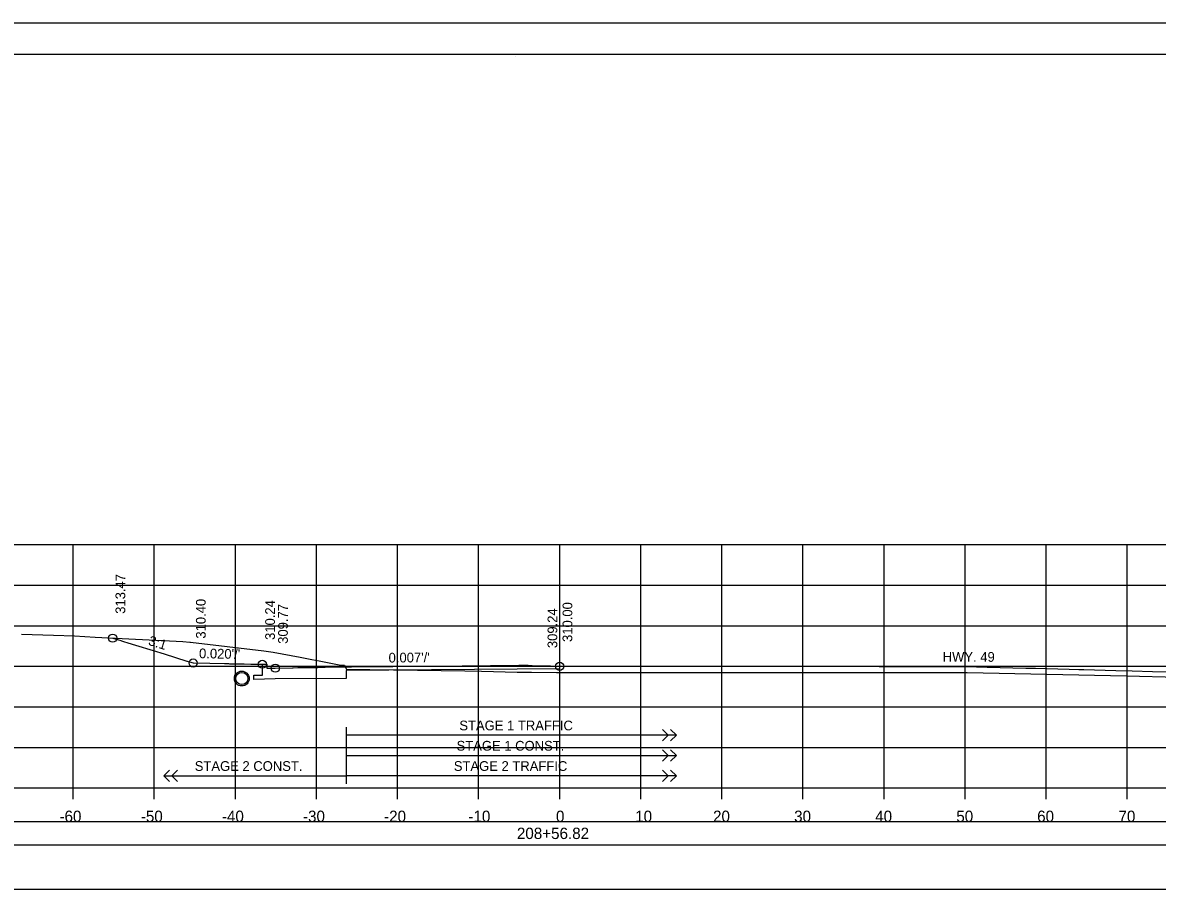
# Model space of a CAD drawing. Extents: x 1368122 to 1710785, y 373130 to 557566.
# Drawn here: x 1369956 to 1370095.9, y 374728.9 to 374837 of the extents above; entities that cross this region are included whole.
import ezdxf

# ---------------------------------------------------------------- set-up
doc = ezdxf.new("R2010")
doc.units = 0
for name, color, linetype in [('R_Alt Surface', 7, 'Continuous'), ('R_Axis', 7, 'Continuous'), ('R_Axis Annot', 7, 'Continuous'), ('R_Border', 7, 'Continuous'), ('R_Exist Surface', 7, 'Continuous'), ('R_Fin Surface', 7, 'Continuous'), ('R_Grid', 7, 'Continuous'), ('R_No Plot', 7, 'Continuous'), ('R_Striping', 7, 'Continuous'), ('R_Water', 7, 'Continuous'), ('R_Xsect Elev', 7, 'Continuous'), ('R_Xsect Slope', 7, 'Continuous')]:
    doc.layers.add(name, color=color, linetype=linetype)

msp = doc.modelspace()

# ---------------------------------------------------------------- linework, layer by layer
for points in [[(1369873.09, 374735.67), (1370171.39, 374735.67), (1370171.39, 374738.48), (1369873.09, 374738.48)], [(1369873.09, 374730.2), (1370171.39, 374730.2), (1370171.39, 374735.61), (1369873.09, 374735.61)]]:
    msp.add_lwpolyline(points, close=True)
at = {"layer": 'R_Alt Surface'}
for points in [[(1370022.24, 374756.78), (1370022.24, 374757.34), (1369995.91, 374757.17), (1369995.91, 374756.17), (1369987.16, 374756.11), (1369984.51, 374756.06), (1369984.51, 374756.56), (1369985.57, 374756.58), (1369985.57, 374757.92)], [(1370022.24, 374757.34), (1369995.91, 374757.17), (1369995.91, 374756.17), (1369987.16, 374756.11), (1369984.51, 374756.06), (1369984.51, 374756.56), (1369985.57, 374756.58), (1369985.57, 374757.92)]]:
    msp.add_lwpolyline(points, dxfattribs=at)
at = {"layer": 'R_Axis'}
for p, q in [((1369872.24, 374742.67), (1370172.24, 374742.67)), ((1369962.24, 374741.27), (1369962.24, 374742.67)), ((1369972.24, 374741.27), (1369972.24, 374742.67)), ((1369982.24, 374741.27), (1369982.24, 374742.67)), ((1369992.24, 374741.27), (1369992.24, 374742.67)), ((1370002.24, 374741.27), (1370002.24, 374742.67)), ((1370012.24, 374741.27), (1370012.24, 374742.67)), ((1370022.24, 374741.27), (1370022.24, 374742.67)), ((1370032.24, 374741.27), (1370032.24, 374742.67)), ((1370042.24, 374741.27), (1370042.24, 374742.67)), ((1370052.24, 374741.27), (1370052.24, 374742.67)), ((1370062.24, 374741.27), (1370062.24, 374742.67)), ((1370072.24, 374741.27), (1370072.24, 374742.67)), ((1370082.24, 374741.27), (1370082.24, 374742.67)), ((1370092.24, 374741.27), (1370092.24, 374742.67))]:
    msp.add_line(p, q, dxfattribs=at)
at = {"layer": 'R_Border'}
for p, q in [((1369864.24, 374833.13), (1370180.42, 374833.13)), ((1370016.76, 374832.87), (1370016.76, 374832.87)), ((1370016.76, 374832.87), (1370016.76, 374832.87))]:
    msp.add_line(p, q, dxfattribs=at)
at = {"layer": 'R_Exist Surface'}
msp.add_lwpolyline([(1369955.85, 374761.64), (1369959.8, 374761.52), (1369962.4, 374761.43), (1369964.94, 374761.25), (1369975.78, 374760.71), (1369976.62, 374760.66), (1369976.72, 374760.66), (1369985.74, 374759.56), (1369986.89, 374759.42), (1369990.25, 374758.78), (1369991.67, 374758.51), (1369992.59, 374758.33), (1369995.25, 374757.81), (1369995.65, 374757.81), (1369995.69, 374757.81), (1369995.89, 374757.36), (1369995.91, 374757.31), (1370010.55, 374757.1), (1370012.59, 374757.07), (1370016.99, 374756.94), (1370017.56, 374756.94), (1370018.76, 374756.93), (1370021.86, 374756.91), (1370033.4, 374756.91), (1370036.95, 374756.91), (1370043.77, 374756.91), (1370055.9, 374756.91), (1370068.06, 374756.9), (1370069.53, 374756.9), (1370072.49, 374756.9), (1370092.14, 374756.48), (1370098.49, 374756.34)], dxfattribs=at)
at = {"layer": 'R_Fin Surface'}
for points in [[(1369967.11, 374761.14), (1369968.1, 374760.84), (1369968.13, 374760.83), (1369968.21, 374760.81), (1369968.43, 374760.74), (1369968.99, 374760.56), (1369969.93, 374760.28), (1369972.11, 374759.6), (1369972.11, 374759.6), (1369972.12, 374759.6), (1369973.46, 374759.19), (1369976.27, 374758.32), (1369976.29, 374758.31), (1369976.57, 374758.22), (1369976.6, 374758.21), (1369977.03, 374758.08), (1369979.11, 374758.04), (1369980.89, 374758.01), (1369981.41, 374758), (1369981.52, 374757.99), (1369981.53, 374757.99), (1369981.6, 374757.99), (1369981.84, 374757.99), (1369982.38, 374757.98), (1369983.34, 374757.96), (1369984.14, 374757.95), (1369985.1, 374757.93), (1369985.26, 374757.93), (1369985.57, 374757.92), (1369986.04, 374757.92), (1369986.08, 374757.92), (1369986.1, 374757.92), (1369986.1, 374757.89), (1369986.1, 374757.42), (1369986.59, 374757.43), (1369987.08, 374757.44), (1369987.08, 374757.44), (1369987.16, 374757.44), (1369987.16, 374757.44), (1369989.3, 374757.49), (1369989.35, 374757.49), (1369989.93, 374757.5), (1369990.36, 374757.5), (1369992.15, 374757.54), (1369992.37, 374757.54), (1369992.43, 374757.54), (1369993.01, 374757.56), (1369993.32, 374757.56), (1369995.3, 374757.6), (1369996.31, 374757.6), (1369996.56, 374757.6), (1369998.24, 374757.64), (1370000.37, 374757.64), (1370000.92, 374757.65), (1370001.02, 374757.65), (1370001.19, 374757.65), (1370001.67, 374757.65), (1370002.47, 374757.67), (1370004.96, 374757.67), (1370006.11, 374757.69), (1370006.12, 374757.69), (1370006.7, 374757.7), (1370017.21, 374757.82), (1370018.27, 374757.79), (1370018.29, 374757.79), (1370018.4, 374757.78), (1370018.48, 374757.78), (1370018.86, 374757.77), (1370019.93, 374757.74), (1370020.21, 374757.73), (1370020.35, 374757.73), (1370020.44, 374757.73), (1370020.46, 374757.72), (1370020.47, 374757.72), (1370021.11, 374757.71), (1370021.27, 374757.7), (1370021.37, 374757.7), (1370021.6, 374757.69), (1370021.81, 374757.69), (1370022.2, 374757.67), (1370022.24, 374757.67), (1370022.24, 374757.67)], [(1370022.24, 374757.67), (1370027.24, 374757.68), (1370027.89, 374757.68), (1370033.2, 374757.69), (1370037.4, 374757.69), (1370039.16, 374757.69), (1370041.39, 374757.69), (1370045.13, 374757.68), (1370048.13, 374757.68), (1370051.09, 374757.68), (1370054.88, 374757.67), (1370057.06, 374757.67), (1370061.63, 374757.65), (1370063.02, 374757.65), (1370064.12, 374757.65), (1370068.98, 374757.63), (1370073.62, 374757.61), (1370074.95, 374757.58), (1370079.74, 374757.45), (1370080.39, 374757.44), (1370080.39, 374757.44), (1370080.4, 374757.44), (1370080.72, 374757.43), (1370080.77, 374757.43), (1370080.77, 374757.43), (1370080.78, 374757.43), (1370080.89, 374757.42), (1370080.91, 374757.42), (1370085.06, 374757.31), (1370086.25, 374757.28), (1370086.41, 374757.27), (1370086.87, 374757.26), (1370090.84, 374757.15), (1370092.84, 374757.1), (1370095.36, 374757.03), (1370098.8, 374756.94)]]:
    msp.add_lwpolyline(points, dxfattribs=at)
at = {"layer": 'R_Grid'}
for p, q in [((1369872.24, 374772.67), (1370172.24, 374772.67)), ((1369962.24, 374742.67), (1369962.24, 374772.67)), ((1369972.24, 374742.67), (1369972.24, 374772.67)), ((1369982.24, 374742.67), (1369982.24, 374772.67)), ((1369992.24, 374742.67), (1369992.24, 374772.67)), ((1370002.24, 374742.67), (1370002.24, 374772.67)), ((1370012.24, 374742.67), (1370012.24, 374772.67)), ((1370022.24, 374742.67), (1370022.24, 374772.67)), ((1370032.24, 374742.67), (1370032.24, 374772.67)), ((1370042.24, 374742.67), (1370042.24, 374772.67)), ((1370052.24, 374742.67), (1370052.24, 374772.67)), ((1370062.24, 374742.67), (1370062.24, 374772.67)), ((1370072.24, 374742.67), (1370072.24, 374772.67)), ((1370082.24, 374742.67), (1370082.24, 374772.67)), ((1370092.24, 374742.67), (1370092.24, 374772.67)), ((1369872.24, 374767.67), (1370172.24, 374767.67)), ((1369872.24, 374762.67), (1370172.24, 374762.67)), ((1369872.24, 374757.67), (1370172.24, 374757.67)), ((1369872.24, 374752.67), (1370172.24, 374752.67)), ((1369872.24, 374747.67), (1370172.24, 374747.67)), ((1369872.24, 374742.67), (1370172.24, 374742.67))]:
    msp.add_line(p, q, dxfattribs=at)
at = {"layer": 'R_No Plot'}
msp.add_line((1369851.84, 374837.03), (1370185.17, 374837.03), dxfattribs=at)
for points in [[(1369851.83, 374837.03), (1370185.17, 374837.03), (1370185.17, 374623.69), (1369851.83, 374623.69)], [(1370098.16, 374833.13), (1370117.78, 374833.13), (1370117.78, 374823.25), (1370133.89, 374823.25), (1370157.09, 374823.25), (1370157.21, 374795.1), (1370180.42, 374795.1), (1370180.42, 374627.67), (1369864.24, 374627.67), (1369864.24, 374833.13)]]:
    msp.add_lwpolyline(points, close=True, dxfattribs=at)
for centre, radius in [((1369967.11, 374761.14), 0.5), ((1369977.03, 374758.08), 0.5), ((1369985.57, 374757.92), 0.5), ((1369987.16, 374757.44), 0.5), ((1370022.24, 374757.67), 0.5), ((1370022.24, 374757.67), 0.5), ((1369983.03, 374756.16), 0.917)]:
    msp.add_circle(centre, radius, dxfattribs=at)
at = {"layer": 'R_Striping'}
for p, q in [((1370035.63, 374749.17), (1370034.92, 374749.88)), ((1370036.63, 374749.17), (1370035.92, 374749.88)), ((1370034.92, 374748.47), (1370035.63, 374749.17)), ((1370035.92, 374748.47), (1370036.63, 374749.17)), ((1370035.63, 374746.67), (1370034.92, 374747.38)), ((1370036.63, 374746.67), (1370035.92, 374747.38)), ((1370034.92, 374745.97), (1370035.63, 374746.67)), ((1370035.92, 374745.97), (1370036.63, 374746.67)), ((1369973.41, 374744.17), (1369974.12, 374744.88)), ((1369973.41, 374744.17), (1369995.91, 374744.17)), ((1369974.12, 374743.47), (1369973.41, 374744.17)), ((1369974.41, 374744.17), (1369975.12, 374744.88)), ((1369975.12, 374743.47), (1369974.41, 374744.17)), ((1370035.63, 374744.17), (1370034.92, 374744.88)), ((1370034.92, 374743.47), (1370035.63, 374744.17)), ((1370036.63, 374744.17), (1370035.92, 374744.88)), ((1370035.92, 374743.47), (1370036.63, 374744.17))]:
    msp.add_line(p, q, dxfattribs=at)
for points in [[(1369995.91, 374750.17), (1369995.91, 374743.17)], [(1370036.63, 374749.17), (1369995.91, 374749.17)], [(1369995.91, 374746.67), (1370036.63, 374746.67)], [(1370036.63, 374744.17), (1369995.91, 374744.17)]]:
    msp.add_lwpolyline(points, dxfattribs=at)
at = {"layer": 'R_Water'}
msp.add_circle((1369983.03, 374756.16), 0.75, dxfattribs=at)
at = {"layer": 'R_Xsect Elev'}
msp.add_line((1370022.24, 374756.91), (1370022.24, 374766.91), dxfattribs=at)

# ---------------------------------------------------------------- texts
at = {"layer": 'R_Axis Annot'}
for s, p in [('-60', (1369960.55, 374738.47)), ('-50', (1369970.58, 374738.47)), ('-40', (1369980.58, 374738.47)), ('-30', (1369990.58, 374738.47)), ('-20', (1370000.58, 374738.47)), ('-10', (1370010.98, 374738.47)), ('0', (1370021.78, 374738.47)), ('10', (1370031.55, 374738.47)), ('20', (1370041.15, 374738.47)), ('30', (1370051.15, 374738.47)), ('40', (1370061.15, 374738.47)), ('50', (1370071.15, 374738.47)), ('60', (1370081.12, 374738.47)), ('70', (1370091.15, 374738.47)), ('208+56.82', (1370016.96, 374736.37))]:
    msp.add_text(s, height=1.4, dxfattribs=at).set_placement(p)
at = {"layer": 'R_Fin Surface'}
msp.add_text('HWY. 49', height=1.2, rotation=359.7775, dxfattribs=at).set_placement((1370069.47, 374758.25))
at = {"layer": 'R_Striping'}
for s, p in [('STAGE 1 TRAFFIC', (1370009.86, 374749.77)), ('STAGE 1 CONST.', (1370009.52, 374747.27)), ('STAGE 2 CONST.', (1369977.23, 374744.77)), ('STAGE 2 TRAFFIC', (1370009.18, 374744.77))]:
    msp.add_text(s, height=1.2, dxfattribs=at).set_placement(p)
at = {"layer": 'R_Xsect Elev'}
for s, p in [('313.47', (1369968.66, 374764.14)), ('310.40', (1369978.58, 374761.08)), ('310.24', (1369987.12, 374760.92)), ('309.77', (1369988.71, 374760.44)), ('310.00', (1370023.79, 374760.67)), ('310.00', (1370023.79, 374760.67)), ('309.24', (1370021.94, 374759.91))]:
    msp.add_text(s, height=1.2, rotation=90, dxfattribs=at).set_placement(p)
at = {"layer": 'R_Xsect Slope'}
for s, rotation, p in [('3:1', 342.8535, (1369971.42, 374760.33)), ("0.020'/'", 358.9229, (1369977.75, 374758.67)), ("0.007'/'", 0.3799, (1370001.14, 374758.13))]:
    msp.add_text(s, height=1.2, rotation=rotation, dxfattribs=at).set_placement(p)

doc.saveas('drawing.dxf')
